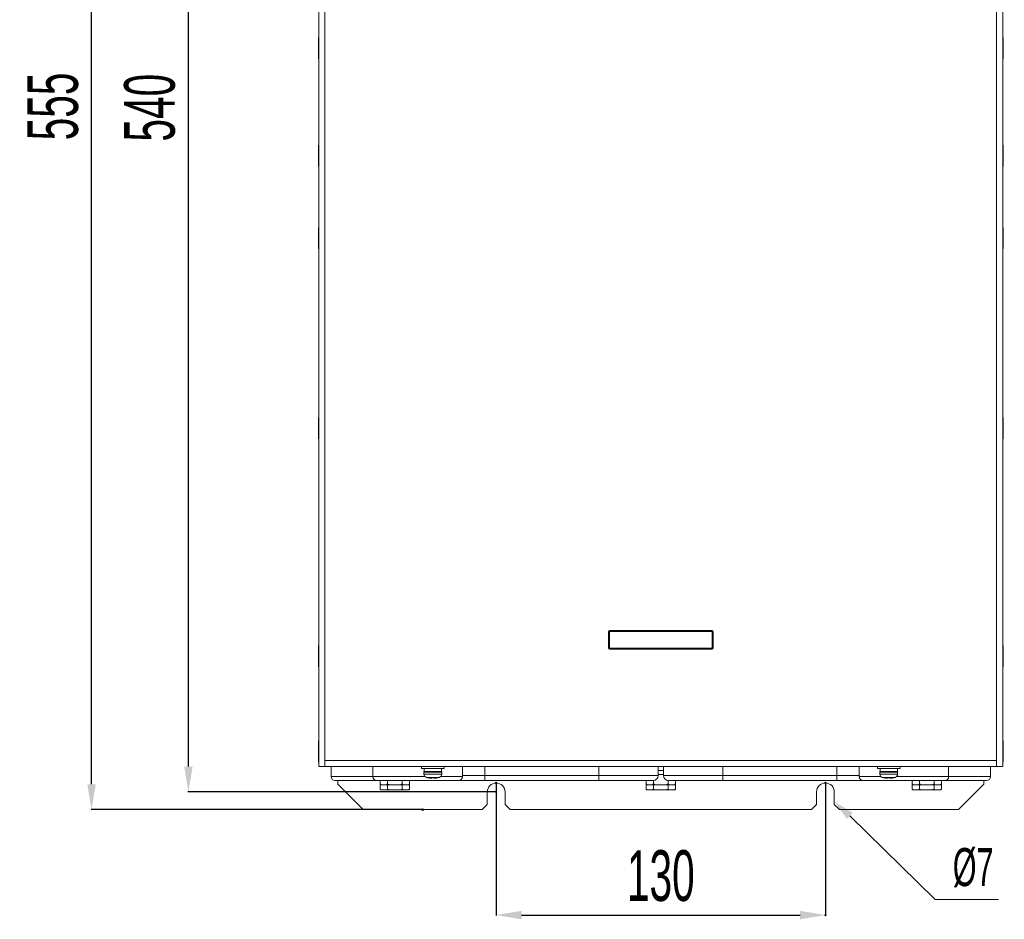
# Model space of a CAD drawing. Header units: millimetres. Extents: x -473 to 23648, y -382 to 1866.
# Tile 323 of 434: x 14464 to 14852, y 273 to 628. Entities that reach past the tile are written whole.
import ezdxf

# ---------------------------------------------------------------- set-up
doc = ezdxf.new("R2010")
doc.units = ezdxf.units.MM
doc.header["$LTSCALE"] = 80
doc.header["$PDMODE"] = 3
doc.header["$PDSIZE"] = 0.3
doc.layers.get('0').update_dxf_attribs({"linetype": 'CONTINUOUS'})
doc.styles.get("Standard").update_dxf_attribs({"font": 'technic_.ttf', "width": 0.7})
doc.dimstyles.get("Standard").update_dxf_attribs({"dimtxt": 3, "dimasz": 3, "dimexe": 0.18, "dimexo": 0.0625, "dimgap": 0.09, "dimtad": 1, "dimdsep": 46, "dimtxsty": 'Standard', "dimcen": 0.09, "dimadec": 0, "dimazin": 0, "dimtol": 1, "dimtp": 0.01, "dimtm": 0.01, "dimtfac": 1, "dimtofl": 0, "dimtmove": 0, "dimatfit": 3, "dimfxl": 1, "dimtolj": 1, "dimarcsym": 0})

# ---------------------------------------------------------------- blocks, each defined once
blk = doc.blocks.new('*D106')
at = {"color": 0, "lineweight": -2, "transparency": 16777216}
for p, q in [((14613.22, 871.05), (14491.89, 871.05)), ((14492.07, 326.05), (14492.07, 861.05)), ((14622.78, 316.05), (14491.89, 316.05))]:
    blk.add_line(p, q, dxfattribs=at)
at = {"color": 0, "lineweight": 0, "transparency": 16777216}
for p in [(14492.07, 871.05), (14613.28, 871.05), (14622.84, 316.05)]:
    blk.add_point(p, dxfattribs=at)
for points in [[(14490.41, 861.05), (14493.74, 861.05), (14492.07, 871.05)], [(14490.41, 326.05), (14493.74, 326.05), (14492.07, 316.05)]]:
    blk.add_solid(points, dxfattribs=at)
at = {"color": 0, "lineweight": 0, "transparency": 16777216, "insert": (14476.84, 593.55), "char_height": 20, "attachment_point": 5, "rotation": 90}
blk.add_mtext('\\A1;555', dxfattribs=at)
blk = doc.blocks.new('*D126')
at = {"color": 0, "lineweight": -2, "transparency": 16777216}
for p, q in [((14651.84, 326.49), (14651.84, 274.24)), ((14781.84, 326.49), (14781.84, 274.24)), ((14661.84, 274.42), (14771.84, 274.42))]:
    blk.add_line(p, q, dxfattribs=at)
at = {"color": 0, "lineweight": 0, "transparency": 16777216}
for p in [(14651.84, 326.55), (14781.84, 326.55), (14781.84, 274.42)]:
    blk.add_point(p, dxfattribs=at)
for points in [[(14661.84, 276.09), (14661.84, 272.75), (14651.84, 274.42)], [(14771.84, 276.09), (14771.84, 272.75), (14781.84, 274.42)]]:
    blk.add_solid(points, dxfattribs=at)
at = {"color": 0, "lineweight": 0, "transparency": 16777216, "insert": (14716.84, 289.87), "char_height": 20, "attachment_point": 5}
blk.add_mtext('\\A1;130', dxfattribs=at)
blk = doc.blocks.new('*D127')
at = {"color": 0, "lineweight": -2, "transparency": 16777216}
for p, q in [((14651.78, 863.05), (14530.14, 863.05)), ((14530.32, 333.05), (14530.32, 853.05)), ((14651.78, 323.05), (14530.14, 323.05))]:
    blk.add_line(p, q, dxfattribs=at)
at = {"color": 0, "lineweight": 0, "transparency": 16777216}
for p in [(14530.32, 863.05), (14651.84, 863.05), (14651.84, 323.05)]:
    blk.add_point(p, dxfattribs=at)
for points in [[(14528.66, 853.05), (14531.99, 853.05), (14530.32, 863.05)], [(14528.66, 333.05), (14531.99, 333.05), (14530.32, 323.05)]]:
    blk.add_solid(points, dxfattribs=at)
at = {"color": 0, "lineweight": 0, "transparency": 16777216, "insert": (14515.09, 593.05), "char_height": 20, "attachment_point": 5, "rotation": 90}
blk.add_mtext('\\A1;540', dxfattribs=at)

msp = doc.modelspace()

# ---------------------------------------------------------------- linework, layer by layer
at = {"color": 0, "linetype": 'Continuous', "lineweight": 0}
for p, q in [((14581.838, 843.05), (14581.838, 333.05)), ((14584.238, 843.05), (14584.238, 333.05)), ((14849.438, 333.05), (14849.438, 843.05)), ((14851.838, 843.05), (14851.838, 333.05)), ((14581.838, 620.548), (14581.721, 620.75)), ((14581.721, 612.35), (14581.721, 620.75)), ((14851.838, 620.548), (14851.954, 620.75)), ((14851.954, 620.75), (14851.954, 612.35)), ((14581.838, 612.552), (14581.721, 612.35)), ((14851.838, 612.552), (14851.954, 612.35)), ((14581.838, 578.048), (14581.721, 578.25)), ((14581.721, 569.85), (14581.721, 578.25)), ((14851.838, 578.048), (14851.954, 578.25)), ((14851.954, 578.25), (14851.954, 569.85)), ((14581.838, 570.052), (14581.721, 569.85)), ((14851.838, 570.052), (14851.954, 569.85)), ((14581.838, 545.548), (14581.721, 545.75)), ((14581.721, 537.35), (14581.721, 545.75)), ((14851.838, 545.548), (14851.954, 545.75)), ((14851.954, 545.75), (14851.954, 537.35)), ((14581.838, 537.552), (14581.721, 537.35)), ((14851.838, 537.552), (14851.954, 537.35)), ((14581.721, 462.35), (14581.721, 470.75)), ((14581.838, 470.548), (14581.721, 470.75)), ((14851.838, 470.548), (14851.954, 470.75)), ((14851.954, 470.75), (14851.954, 462.35)), ((14581.838, 462.552), (14581.721, 462.35)), ((14851.838, 462.552), (14851.954, 462.35)), ((14696.338, 386.35), (14696.138, 386.35)), ((14696.138, 379.75), (14696.138, 386.35)), ((14696.338, 379.75), (14696.338, 386.35)), ((14696.363, 386.35), (14737.138, 386.35)), ((14696.538, 386.75), (14737.138, 386.75)), ((14696.538, 386.75), (14696.538, 386.55)), ((14696.538, 386.55), (14737.138, 386.55)), ((14696.538, 379.577), (14696.538, 386.35)), ((14737.138, 386.55), (14737.138, 386.75)), ((14737.138, 379.75), (14737.138, 386.524)), ((14737.538, 386.35), (14737.338, 386.35)), ((14737.338, 386.35), (14737.338, 379.75)), ((14737.538, 386.35), (14737.538, 379.75)), ((14581.838, 380.548), (14581.721, 380.75)), ((14581.721, 372.35), (14581.721, 380.75)), ((14696.138, 379.75), (14696.338, 379.75)), ((14696.538, 379.75), (14737.312, 379.75)), ((14737.138, 379.55), (14696.538, 379.55)), ((14696.538, 379.55), (14696.538, 379.35)), ((14737.138, 379.35), (14696.538, 379.35)), ((14737.138, 379.35), (14737.138, 379.55)), ((14737.338, 379.75), (14737.538, 379.75)), ((14851.838, 380.548), (14851.954, 380.75)), ((14851.954, 380.75), (14851.954, 372.35)), ((14581.838, 372.552), (14581.721, 372.35)), ((14851.838, 372.552), (14851.954, 372.35)), ((14581.721, 334.85), (14581.721, 343.25)), ((14581.838, 343.048), (14581.721, 343.25)), ((14851.838, 343.048), (14851.954, 343.25)), ((14851.954, 343.25), (14851.954, 334.85)), ((14581.837, 335.05), (14581.721, 334.85)), ((14584.238, 335.45), (14849.438, 335.45)), ((14851.839, 335.05), (14851.954, 334.85)), ((14581.838, 333.05), (14851.838, 333.05)), ((14586.688, 329.05), (14586.688, 333.05)), ((14603.188, 329.05), (14603.188, 333.05)), ((14622.338, 333.05), (14622.338, 332.25)), ((14622.338, 332.25), (14631.338, 332.25)), ((14623.338, 330.837), (14630.338, 330.837)), ((14623.338, 330.837), (14623.338, 330.021)), ((14623.448, 332.25), (14623.448, 331.15)), ((14623.448, 331.15), (14630.228, 331.15)), ((14630.228, 332.25), (14630.228, 331.15)), ((14630.338, 330.837), (14630.338, 330.021)), ((14631.338, 333.05), (14631.338, 332.25)), ((14638.488, 329.05), (14638.488, 333.05)), ((14647.338, 327.55), (14647.338, 333.05)), ((14692.338, 327.55), (14692.338, 333.05)), ((14715.838, 329.55), (14715.838, 333.05)), ((14715.838, 331.45), (14717.838, 331.45)), ((14717.838, 329.55), (14717.838, 333.05)), ((14741.338, 327.55), (14741.338, 333.05)), ((14786.338, 327.55), (14786.338, 333.05)), ((14795.188, 329.05), (14795.188, 333.05)), ((14802.338, 333.05), (14802.338, 332.25)), ((14802.338, 332.25), (14811.338, 332.25)), ((14803.338, 330.837), (14810.338, 330.837)), ((14803.338, 330.837), (14803.338, 330.021)), ((14803.448, 332.25), (14803.448, 331.15)), ((14803.448, 331.15), (14810.228, 331.15)), ((14810.228, 332.25), (14810.228, 331.15)), ((14810.338, 330.837), (14810.338, 330.021)), ((14811.338, 333.05), (14811.338, 332.25)), ((14830.488, 329.05), (14830.488, 333.05)), ((14846.988, 329.05), (14846.988, 333.05)), ((14623.781, 329.05), (14586.688, 329.05)), ((14713.837, 327.55), (14588.188, 327.55)), ((14589.338, 327.55), (14589.338, 326.05)), ((14606.064, 324.15), (14606.064, 327.55)), ((14608.951, 326.15), (14608.951, 327.55)), ((14614.724, 326.15), (14614.724, 327.55)), ((14617.611, 324.15), (14617.611, 327.55)), ((14623.338, 330.021), (14630.338, 330.021)), ((14624.266, 328.775), (14624.788, 328.636)), ((14624.266, 328.775), (14629.409, 328.775)), ((14624.788, 328.636), (14624.835, 328.636)), ((14626.198, 328.433), (14626.252, 328.43)), ((14626.252, 328.43), (14626.27, 328.429)), ((14626.27, 328.429), (14626.301, 328.428)), ((14626.301, 328.428), (14626.341, 328.427)), ((14626.341, 328.427), (14626.371, 328.428)), ((14626.371, 328.428), (14626.391, 328.43)), ((14626.391, 328.43), (14626.398, 328.433)), ((14626.398, 328.636), (14627.278, 328.636)), ((14626.398, 328.433), (14626.398, 328.636)), ((14627.278, 328.636), (14627.278, 328.433)), ((14627.278, 328.433), (14627.285, 328.43)), ((14627.285, 328.43), (14627.304, 328.428)), ((14627.304, 328.428), (14627.335, 328.427)), ((14627.335, 328.427), (14627.375, 328.428)), ((14627.375, 328.428), (14627.424, 328.43)), ((14627.424, 328.43), (14627.478, 328.433)), ((14628.84, 328.636), (14628.888, 328.636)), ((14629.409, 328.775), (14628.888, 328.636)), ((14638.488, 329.05), (14629.894, 329.05)), ((14715.838, 329.55), (14638.488, 329.55)), ((14711.064, 324.15), (14711.064, 327.55)), ((14713.951, 326.15), (14713.951, 327.565)), ((14717.838, 329.85), (14715.838, 329.85)), ((14795.188, 329.55), (14717.838, 329.55)), ((14719.724, 326.15), (14719.724, 327.565)), ((14845.488, 327.55), (14719.838, 327.55)), ((14722.611, 324.15), (14722.611, 327.55)), ((14803.781, 329.05), (14795.188, 329.05)), ((14803.338, 330.021), (14810.338, 330.021)), ((14804.266, 328.775), (14809.409, 328.775)), ((14804.266, 328.775), (14804.788, 328.636)), ((14804.788, 328.636), (14804.835, 328.636)), ((14806.198, 328.433), (14806.252, 328.43)), ((14806.252, 328.43), (14806.27, 328.429)), ((14806.27, 328.429), (14806.301, 328.428)), ((14806.301, 328.428), (14806.341, 328.427)), ((14806.341, 328.427), (14806.371, 328.428)), ((14806.371, 328.428), (14806.391, 328.43)), ((14806.391, 328.43), (14806.398, 328.433)), ((14806.398, 328.636), (14807.278, 328.636)), ((14806.398, 328.433), (14806.398, 328.636)), ((14807.278, 328.636), (14807.278, 328.433)), ((14807.278, 328.433), (14807.285, 328.43)), ((14807.285, 328.43), (14807.304, 328.428)), ((14807.304, 328.428), (14807.335, 328.427)), ((14807.335, 328.427), (14807.375, 328.428)), ((14807.375, 328.428), (14807.424, 328.43)), ((14807.424, 328.43), (14807.478, 328.433)), ((14808.84, 328.636), (14808.888, 328.636)), ((14809.409, 328.775), (14808.888, 328.636)), ((14846.988, 329.05), (14809.894, 329.05)), ((14816.064, 324.15), (14816.064, 327.55)), ((14818.951, 326.15), (14818.951, 327.55)), ((14824.724, 326.15), (14824.724, 327.55)), ((14827.611, 324.15), (14827.611, 327.55)), ((14844.338, 326.05), (14844.338, 327.55)), ((14589.338, 326.05), (14599.338, 316.05)), ((14606.064, 326.15), (14606.364, 325.85)), ((14606.064, 324.15), (14606.364, 323.85)), ((14606.364, 325.85), (14617.311, 325.85)), ((14606.364, 323.85), (14617.311, 323.85)), ((14608.951, 324.15), (14608.951, 325.85)), ((14614.724, 324.15), (14614.724, 325.85)), ((14617.611, 326.15), (14617.311, 325.85)), ((14617.611, 324.15), (14617.311, 323.85)), ((14648.338, 318.05), (14648.338, 323.05)), ((14655.338, 318.05), (14655.338, 323.05)), ((14711.064, 326.15), (14711.364, 325.85)), ((14711.064, 324.15), (14711.364, 323.85)), ((14711.364, 325.85), (14722.311, 325.85)), ((14711.364, 323.85), (14722.311, 323.85)), ((14713.951, 324.15), (14713.951, 325.85)), ((14719.724, 324.15), (14719.724, 325.85)), ((14722.611, 326.15), (14722.311, 325.85)), ((14722.611, 324.15), (14722.311, 323.85)), ((14778.338, 318.05), (14778.338, 323.05)), ((14785.338, 318.05), (14785.338, 323.05)), ((14816.064, 326.15), (14816.364, 325.85)), ((14816.064, 324.15), (14816.364, 323.85)), ((14816.364, 325.85), (14827.311, 325.85)), ((14816.364, 323.85), (14827.311, 323.85)), ((14818.951, 324.15), (14818.951, 325.85)), ((14824.724, 324.15), (14824.724, 325.85)), ((14827.611, 326.15), (14827.311, 325.85)), ((14827.611, 324.15), (14827.311, 323.85)), ((14834.338, 316.05), (14844.338, 326.05)), ((14599.338, 316.05), (14646.338, 316.05)), ((14646.338, 316.05), (14648.338, 318.05)), ((14655.338, 318.05), (14657.338, 316.05)), ((14657.338, 316.05), (14776.338, 316.05)), ((14776.338, 316.05), (14778.338, 318.05)), ((14785.338, 318.05), (14787.338, 316.05)), ((14787.338, 316.05), (14834.338, 316.05))]:
    msp.add_line(p, q, dxfattribs=at)
at = {"color": 3, "lineweight": 0}
for p, q in [((14825.148, 280.595), (14791.478, 313.6)), ((14850.148, 280.595), (14825.148, 280.595))]:
    msp.add_line(p, q, dxfattribs=at)
at = {"color": 0, "linetype": 'Continuous', "lineweight": 0}
for points in [[(14606.394, 325.85), (14606.286, 325.941), (14606.177, 326.041), (14606.064, 326.15)], [(14606.394, 323.85), (14606.286, 323.941), (14606.177, 324.041), (14606.064, 324.15)], [(14608.951, 326.15), (14608.838, 326.041), (14608.729, 325.941), (14608.621, 325.85)], [(14608.951, 324.15), (14608.838, 324.041), (14608.729, 323.941), (14608.621, 323.85)], [(14609.611, 325.85), (14609.395, 325.941), (14609.176, 326.041), (14608.951, 326.15)], [(14609.611, 323.85), (14609.395, 323.941), (14609.176, 324.041), (14608.951, 324.15)], [(14614.724, 326.15), (14614.499, 326.041), (14614.28, 325.941), (14614.065, 325.85)], [(14614.724, 324.15), (14614.499, 324.041), (14614.28, 323.941), (14614.065, 323.85)], [(14615.054, 325.85), (14614.947, 325.941), (14614.837, 326.041), (14614.724, 326.15)], [(14615.054, 323.85), (14614.947, 323.941), (14614.837, 324.041), (14614.724, 324.15)], [(14617.611, 326.15), (14617.499, 326.041), (14617.389, 325.941), (14617.281, 325.85)], [(14617.611, 324.15), (14617.499, 324.041), (14617.389, 323.941), (14617.281, 323.85)], [(14711.394, 325.85), (14711.286, 325.941), (14711.177, 326.041), (14711.064, 326.15)], [(14711.394, 323.85), (14711.286, 323.941), (14711.177, 324.041), (14711.064, 324.15)], [(14713.951, 326.15), (14713.838, 326.041), (14713.729, 325.941), (14713.621, 325.85)], [(14713.951, 324.15), (14713.838, 324.041), (14713.729, 323.941), (14713.621, 323.85)], [(14714.611, 325.85), (14714.395, 325.941), (14714.176, 326.041), (14713.951, 326.15)], [(14714.611, 323.85), (14714.395, 323.941), (14714.176, 324.041), (14713.951, 324.15)], [(14719.724, 326.15), (14719.499, 326.041), (14719.28, 325.941), (14719.065, 325.85)], [(14719.724, 324.15), (14719.499, 324.041), (14719.28, 323.941), (14719.065, 323.85)], [(14720.054, 325.85), (14719.947, 325.941), (14719.837, 326.041), (14719.724, 326.15)], [(14720.054, 323.85), (14719.947, 323.941), (14719.837, 324.041), (14719.724, 324.15)], [(14722.611, 326.15), (14722.499, 326.041), (14722.389, 325.941), (14722.281, 325.85)], [(14722.611, 324.15), (14722.499, 324.041), (14722.389, 323.941), (14722.281, 323.85)], [(14816.394, 325.85), (14816.286, 325.941), (14816.177, 326.041), (14816.064, 326.15)], [(14816.394, 323.85), (14816.286, 323.941), (14816.177, 324.041), (14816.064, 324.15)], [(14818.951, 326.15), (14818.838, 326.041), (14818.729, 325.941), (14818.621, 325.85)], [(14818.951, 324.15), (14818.838, 324.041), (14818.729, 323.941), (14818.621, 323.85)], [(14819.611, 325.85), (14819.395, 325.941), (14819.176, 326.041), (14818.951, 326.15)], [(14819.611, 323.85), (14819.395, 323.941), (14819.176, 324.041), (14818.951, 324.15)], [(14824.724, 326.15), (14824.499, 326.041), (14824.28, 325.941), (14824.065, 325.85)], [(14824.724, 324.15), (14824.499, 324.041), (14824.28, 323.941), (14824.065, 323.85)], [(14825.054, 325.85), (14824.947, 325.941), (14824.837, 326.041), (14824.724, 326.15)], [(14825.054, 323.85), (14824.947, 323.941), (14824.837, 324.041), (14824.724, 324.15)], [(14827.611, 326.15), (14827.499, 326.041), (14827.389, 325.941), (14827.281, 325.85)], [(14827.611, 324.15), (14827.499, 324.041), (14827.389, 323.941), (14827.281, 323.85)]]:
    msp.add_lwpolyline(points, dxfattribs=at)
for centre, radius, start, end in [((14696.538, 386.35), 0.4, 90, 180), ((14696.538, 386.35), 0.2, 90, 180), ((14737.138, 386.35), 0.4, 0, 90), ((14737.138, 386.35), 0.2, 0, 90), ((14696.538, 379.75), 0.4, 180, 270), ((14696.538, 379.75), 0.2, 180, 270), ((14737.138, 379.75), 0.2, 270, 0), ((14737.138, 379.75), 0.4, 270, 0), ((14623.838, 330.837), 0.5, 141.26058, 180), ((14629.838, 330.837), 0.5, 0, 38.73942), ((14803.838, 330.837), 0.5, 141.26058, 180), ((14809.838, 330.837), 0.5, 0, 38.73942), ((14588.188, 329.05), 1.5, 180, 270), ((14604.688, 329.05), 1.5, 180, 270), ((14624.638, 330.021), 1.3, 180, 253.39845), ((14626.838, 337.4), 8.989, 257.13024, 265.9173), ((14626.838, 337.4), 8.989, 274.0827, 282.86976), ((14629.038, 330.021), 1.3, 286.60155, 0), ((14636.988, 329.05), 1.5, 270, 0), ((14651.838, 323.05), 3.5, 0, 180), ((14713.838, 329.55), 2, 270, 0), ((14719.838, 329.55), 2, 180, 270), ((14781.838, 323.05), 3.5, 0, 180), ((14796.688, 329.05), 1.5, 180, 270), ((14804.638, 330.021), 1.3, 180, 253.39845), ((14806.838, 337.4), 8.989, 257.13024, 265.9173), ((14806.838, 337.4), 8.989, 274.0827, 282.86976), ((14809.038, 330.021), 1.3, 286.60155, 0), ((14828.988, 329.05), 1.5, 270, 0), ((14845.488, 329.05), 1.5, 270, 0)]:
    msp.add_arc(centre, radius, start, end, dxfattribs=at)
at = {"color": 0, "lineweight": 0}
msp.add_solid([(14792.645, 314.79), (14790.312, 312.409), (14785.338, 319.228)], dxfattribs=at)

# ---------------------------------------------------------------- texts
at = {"color": 3, "lineweight": 0, "insert": (14840.148, 293.095), "char_height": 15, "attachment_point": 5}
msp.add_mtext('\\A1;%%c7', dxfattribs=at)

# ---------------------------------------------------------------- dimensions: what is measured, and where the dimension line sits
at = {"color": 3, "lineweight": 0}
for base, p1, p2, picture, middle in [((14492.072, 871.05), (14622.838, 316.05), (14613.282, 871.05), '*D106', (14476.838, 593.55)), ((14530.325, 863.05), (14651.838, 323.05), (14651.838, 863.05), '*D127', (14515.091, 593.05))]:
    dim = msp.add_linear_dim(base=base, p1=p1, p2=p2, angle=90, dimstyle='Standard', override={"dimtxt": 20, "dimasz": 10, "dimgap": 5, "dimtol": 0}, dxfattribs=at)
    dim.commit()
    dim.dimension.update_dxf_attribs({"geometry": picture, "text_midpoint": middle})
dim = msp.add_linear_dim(base=(14781.838, 274.421), p1=(14651.838, 326.55), p2=(14781.838, 326.55), dimstyle='Standard', override={"dimtxt": 20, "dimasz": 10, "dimgap": 5, "dimtol": 0}, dxfattribs=at)
dim.commit()
dim.dimension.update_dxf_attribs({"geometry": '*D126', "text_midpoint": (14716.838, 274.421), "dimtype": 160})

doc.saveas('drawing.dxf')
